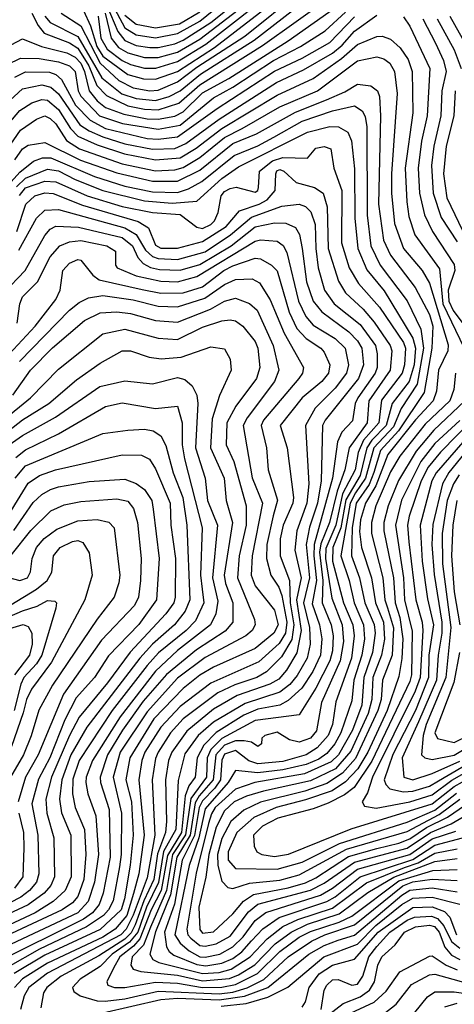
# Model space of a CAD drawing. Extents: x 501367 to 657802, y 482273 to 547541.
# Tile 591 of 656: x 604485 to 606055, y 527044 to 530602. Entities that reach past the tile are written whole.
import ezdxf

# ---------------------------------------------------------------- set-up
doc = ezdxf.new("R2010")
doc.units = 0

msp = doc.modelspace()

# ---------------------------------------------------------------- linework, layer by layer
at = {"layer": '0CON20XD'}
for points in [[(604772.9, 530717.1), (604838.9, 530558.9), (604865, 530527.1), (604905, 530508.9), (604955, 530501), (604985, 530501.5), (605045, 530514.9), (605075, 530527.8), (605175, 530591.6), (605429.3, 530795)], [(604799.4, 530695), (604865, 530572.6), (604905, 530547), (604975, 530535.8), (605055, 530551.5), (605135, 530597.1), (605382.6, 530797.4)], [(604793, 530625), (604814.6, 530534.6), (604841.8, 530501.8), (604875, 530481.6), (604935, 530465.1), (604985, 530465.5), (605055, 530484.4), (605135, 530531), (605453.9, 530776.1)], [(604768, 530615), (604778.3, 530535), (604800.2, 530495), (604855, 530454.3), (604885, 530439.5), (604935, 530427), (604976.5, 530426.5), (605055, 530450.4), (605157.1, 530512.9), (605425, 530722.5)], [(604528.8, 530625), (604551.1, 530581.1), (604573.5, 530553.5), (604665, 530518.6), (604695, 530499.2), (604734.1, 530435), (604763.9, 530363.9), (604798.1, 530328.1), (604875, 530291), (604935, 530278.8), (604985, 530276.6), (605059.8, 530300.2), (605135, 530367), (605361.5, 530508.5), (605605, 530682.8)], [(604574.9, 530614.9), (604595, 530591.2), (604695, 530541.7), (604781.2, 530391.2), (604853.6, 530333.6), (604905, 530316.9), (604975, 530309.6), (605025.1, 530324.9), (605064.8, 530345.2), (605137.9, 530405), (605331.9, 530528.1), (605545, 530694.2)], [(604634.1, 530625), (604705, 530579.5), (604775, 530444.7), (604842.4, 530382.4), (604895, 530355.1), (604955, 530344.7), (604985, 530347.7), (605055, 530377), (605125, 530429.9), (605297.6, 530542.4), (605499.5, 530705)], [(604715.1, 530635), (604740.2, 530580.2), (604762.8, 530505), (604785, 530470.5), (604875, 530404.1), (604932.2, 530387.8), (604975, 530386.7), (605055, 530414.9), (605188.9, 530501.1), (605424.2, 530685)], [(604415, 530491.1), (604495, 530532.4), (604563.8, 530505), (604655, 530482.7), (604685, 530466.9), (604705.1, 530445), (604718.8, 530415), (604736.1, 530345), (604765, 530308.9), (604795, 530285.1), (604860.4, 530260.4), (604945, 530244.2), (604985, 530242.1), (605045, 530252.7), (605075, 530269), (605145, 530337.1), (605240.1, 530389.9), (605454.9, 530525.1), (605642.1, 530657.9)], [(604435, 530296.7), (604495, 530352.5), (604565, 530366.4), (604597.6, 530357.6), (604625, 530333.4), (604702.1, 530222.1), (604735, 530199.9), (604785, 530178.4), (604865, 530153.6), (604965, 530133.8), (605045, 530136.8), (605085, 530154.9), (605205, 530242), (605412.5, 530375), (605509.8, 530420.2), (605615, 530481.4), (605649.9, 530510.1), (605695, 530560.1), (605775, 530618.2)], [(604686.6, 530293.4), (604738.8, 530238.8), (604795, 530209.2), (604945, 530172.5), (604985, 530169.9), (605055, 530178), (605198.5, 530281.5), (605405, 530416.4), (605505, 530463.1), (605605, 530519), (605695, 530611.8)], [(604865, 530617.7), (604905, 530585.3), (604975, 530572.1), (605062.5, 530587.5), (605135, 530629.9)], [(605499.6, 530505), (605588.9, 530561.1), (605661.4, 530628.6)], [(605872, 530612), (605895, 530578.9), (605967.1, 530425), (605957.5, 530255), (605936.8, 530163.2), (605924.4, 530065), (605929.4, 529975), (605947.2, 529897.2), (605976.6, 529836.6), (606055, 529717.5), (606057.6, 529695), (606032.7, 529625), (606035.8, 529585), (606050.9, 529550.9), (606093.3, 529495)], [(606039.4, 530615), (606100.1, 530505)], [(605940.9, 530605), (605986.9, 530516.9), (606016, 530455), (606026, 530415), (606009.6, 530345), (606007, 530255), (605981.2, 530145), (605972.3, 530075), (605978.7, 529975), (606007.3, 529887.3), (606065, 529798.7)], [(605993.6, 530605), (606055, 530492.5), (606080, 530425)], [(604418.9, 530195), (604485, 530274.1), (604528.2, 530301.8), (604565, 530312.9), (604585, 530311), (604625, 530277.8), (604668.2, 530208.2), (604695, 530180.6), (604765, 530149.4), (604863.3, 530116.7), (604975, 530094.9), (605065, 530103.3), (605121.9, 530138.1), (605215, 530208.9), (605415, 530329.4), (605545, 530389.2), (605647.9, 530462.1), (605705, 530511.7), (605775, 530541), (605795, 530542), (605825, 530531.4), (605859.9, 530499.9), (605888.3, 530458.3), (605903.2, 530415), (605905.1, 530265), (605877.3, 530065), (605883.5, 529943.5), (605891.2, 529891.2), (605913, 529825), (606001.8, 529701.8), (606013.5, 529575), (606090.5, 529415)], [(604439.9, 530440.1), (604487.3, 530462.7), (604555, 530462), (604625, 530449.5), (604664.8, 530435), (604685.6, 530415), (604695.3, 530345), (604704.9, 530325), (604772.9, 530255), (604856.5, 530226.5), (604985, 530206.5), (605065, 530221), (605185, 530319.3), (605255, 530358.2), (605401.5, 530455), (605499.6, 530505)], [(604425.9, 530114.1), (604487.7, 530202.3), (604545, 530242.3), (604575, 530254), (604594.7, 530245), (604615, 530225.2), (604653.8, 530165), (604700.2, 530135), (604855, 530080.9), (604975, 530055.5), (605045, 530059), (605075, 530067.8), (605135, 530103.5), (605225, 530176.7), (605288.1, 530208.1), (605425, 530287.1), (605560.4, 530345), (605705, 530453.6), (605775, 530468.2), (605800.9, 530460.9), (605822, 530445), (605838.6, 530415), (605849.2, 530335), (605827.6, 530045), (605828.1, 529975), (605839.4, 529865), (605871.2, 529775), (605938.9, 529695), (605965, 529650), (606033.3, 529426.7), (606031.2, 529405), (605998.3, 529335), (605991, 529259), (605978.9, 529225), (605914.6, 529155.4), (605815, 529030.8), (605772.1, 528917.9), (605734.3, 528855), (605716.5, 528795), (605712.8, 528752.8), (605719.3, 528695), (605755.3, 528585), (605770.7, 528495), (605799.2, 528425), (605803.4, 528363.4), (605792.5, 528305), (605760.2, 528225), (605757.1, 528145), (605743.8, 528095), (605680.9, 527959.1), (605625.3, 527894.7), (605535, 527851.2), (605365.4, 527814.6), (605304.4, 527795.6), (605260, 527775), (605225, 527742.7), (605195, 527684.3), (605168.4, 527585), (605157.2, 527502.8), (605132, 527395), (605135, 527314.6), (605145, 527301.5), (605185, 527305.7), (605255, 527370.6), (605293, 527417), (605328.9, 527441.1), (605455, 527464.6), (605517.2, 527482.8), (605555, 527500.5), (605672.5, 527577.6), (605775, 527606.7), (605855, 527626.2), (605895, 527642.3), (605955, 527682.3), (606030.2, 527719.8), (606095, 527764.6)], [(604466.4, 530393.6), (604505, 530414), (604591.8, 530411.8), (604615, 530403.3), (604636, 530386), (604686.6, 530293.4)], [(604467.5, 530095), (604495, 530134.8), (604515, 530148.1), (604575, 530158.4), (604704.7, 530094.7), (604835, 530048.2), (604965, 530018.4), (605055, 530018.4), (605135, 530057.8), (605255, 530154.7), (605340.6, 530189.4), (605481.7, 530268.3), (605592.7, 530312.7), (605659, 530341), (605705, 530368.4), (605753, 530363), (605777.8, 530345), (605784.3, 530324.3), (605788.6, 530255), (605781.3, 529935), (605799.6, 529805), (605825, 529750.7), (605913.8, 529633.8), (605965, 529536.8), (605977.8, 529495), (605973.9, 529415), (605945.7, 529254.3), (605853.5, 529116.5), (605787.9, 529045), (605764, 528966), (605747.5, 528922.5), (605700.3, 528855), (605685.8, 528765.8), (605683.9, 528665), (605712.8, 528585), (605731.2, 528495), (605765.8, 528415.8), (605769.5, 528385), (605759.3, 528315), (605728, 528225), (605721, 528125), (605686.9, 528035), (605636.3, 527945), (605610.1, 527919.9), (605513.6, 527876.4), (605334.8, 527845.2), (605265, 527821.7), (605191.4, 527755), (605177.5, 527732.5), (605167, 527697), (605122.7, 527517.3), (605088.3, 527315), (605091.9, 527295), (605102.6, 527282.6), (605135, 527256.8), (605155, 527253.4), (605195, 527262.1), (605245, 527289.5), (605311.6, 527378.4), (605345, 527406), (605535, 527455.9), (605585, 527481.6), (605695, 527557.8), (605885, 527608.3), (605968.8, 527665), (606043.7, 527696.3), (606144.5, 527755.5)], [(606058, 530345), (606053.7, 530255), (606025.5, 530145), (606016.6, 530045), (606028.4, 529958.4), (606099.6, 529809.6)], [(604453.8, 530016.2), (604485, 530051.4), (604535, 530090.8), (604566.9, 530103.1), (604597, 530103), (604755.2, 530035.2), (604865, 530000.9), (604965, 529980.3), (605055, 529977.1), (605095, 529991.1), (605142.4, 530017.6), (605259.2, 530110.8), (605345, 530145.8), (605402.7, 530177.3), (605505, 530234.9), (605615, 530272.9), (605695, 530290.3), (605722.2, 530272.2), (605732.4, 530252.4), (605739.4, 530215), (605740.3, 529895), (605753.7, 529785), (605787, 529715), (605885, 529586.2), (605933.8, 529483.8), (605943.6, 529415), (605921.3, 529285), (605863.4, 529196.6), (605835, 529131), (605764.8, 529055.2), (605734.2, 528945), (605697.9, 528892.1), (605679.3, 528855), (605645.3, 528665), (605675.1, 528575.1), (605693, 528495), (605726.8, 528415), (605731.1, 528365), (605721.5, 528305), (605692.5, 528215), (605685, 528141.1), (605645, 528024.8), (605623.8, 527985), (605595, 527949.9), (605565, 527929.5), (605519.7, 527910.3), (605435, 527890.9), (605345, 527880.7), (605265, 527888.8), (605238, 527845), (605155, 527750.7), (605132.5, 527645), (605097, 527545), (605044.9, 527295), (605064.6, 527265), (605097.1, 527237.1), (605135, 527215.8), (605155, 527214), (605207.9, 527225), (605255, 527251), (605291.9, 527288.1), (605335, 527347.2), (605374, 527376), (605571.2, 527438.8), (605615, 527463.4), (605705, 527531.7), (605894.9, 527585), (605975, 527642), (606060.1, 527669.9)], [(604472.6, 529997.4), (604505, 530029.5), (604585, 530061.2), (604625, 530055.9), (604685, 530023.9), (604785, 529984.7), (604935, 529946.8), (605035, 529938.5), (605124.2, 529945.8), (605215, 530027.6), (605275, 530069.6), (605524.1, 530195), (605605, 530216.3), (605636.7, 530215), (605670, 530195), (605683.8, 530163.8), (605695, 530062.5), (605696, 529885), (605706.9, 529775), (605738.5, 529698.5), (605801.7, 529621.7), (605905, 529451.6), (605914.8, 529415), (605910, 529355), (605892, 529295), (605830.9, 529215), (605809, 529135), (605757.3, 529082.7), (605739.1, 529055), (605714.8, 528955), (605663.6, 528866.4), (605644.6, 528765.4), (605616.2, 528695), (605615, 528644.9), (605654.9, 528495), (605688.4, 528415), (605693.6, 528375), (605683.2, 528295), (605627, 528137)], [(604484, 529966), (604505, 529994.5), (604575, 530018.1), (604615, 530015.6), (604728.9, 529965), (604855, 529926.9), (604965, 529905.1), (605065, 529897.7), (605125, 529852), (605145, 529847.7), (605175, 529861.6), (605188.4, 529875), (605202, 529905), (605212.3, 529965), (605225, 529981), (605245, 529992.2), (605267.1, 529997.1), (605335, 529978.4), (605345.2, 529985), (605347.8, 529995), (605351.2, 530055), (605397.9, 530092.1), (605435, 530104.5), (605525, 530101.2), (605555, 530137.5), (605585, 530143.8), (605609.4, 530135), (605620.3, 530065), (605648.5, 529985), (605647.9, 529795), (605675.5, 529705.5), (605708.8, 529648.8), (605785, 529563), (605871.1, 529435), (605878.8, 529415), (605875.5, 529355), (605867.1, 529325), (605792.4, 529227.6), (605782.1, 529145), (605727.4, 529082.6), (605708.1, 529038.1), (605696.4, 528975), (605651, 528889), (605626.4, 528775), (605591.4, 528691.4), (605589.7, 528655), (605612.1, 528512.1), (605649.3, 528415), (605655.3, 528355.3), (605643.1, 528285), (605574.9, 528135), (605557.7, 528032.3), (605535, 528006.1), (605495, 527991.7), (605459.7, 527999.8), (605415, 528026.8), (605370, 528015), (605360, 528005), (605358, 527985), (605345, 527976), (605321.7, 527991.7), (605295.7, 527995.7), (605265, 527995.9), (605225, 527980.8), (605192.8, 527945), (605183.8, 527855), (605132.8, 527797.2), (605118.5, 527771.5), (605100.1, 527655), (605051.9, 527575), (605030, 527440), (604975, 527305.6), (604954.5, 527225), (604965.3, 527205.3), (604987.5, 527195), (605145, 527155.3), (605205, 527159.3), (605248.7, 527171.3), (605317.9, 527215), (605379.2, 527280.8), (605435.8, 527325), (605489.8, 527350.2), (605615, 527390.7), (605737.6, 527482.4), (605875, 527538.1), (605924.3, 527555.7), (605985, 527589.7), (606065, 527605.6)], [(604473.8, 529836.2), (604506.4, 529935), (604538.8, 529965), (604575, 529976.5), (604605, 529973.3), (604712, 529932), (604913.2, 529873.2), (604950.1, 529850.1), (604975, 529786.8), (604995, 529776.8), (605055, 529776.6), (605145, 529800.4), (605230.4, 529855), (605278.5, 529911.5), (605350, 529935), (605378.8, 529951.2), (605407.5, 529985), (605409.6, 530045), (605414, 530056), (605425, 530060.4), (605438.8, 530055), (605483.4, 530013.4), (605550, 529995), (605580.8, 529975), (605596, 529926), (605599.3, 529775), (605637, 529657), (605661.7, 529615), (605725.9, 529555.9), (605765, 529509), (605823.8, 529425), (605829.6, 529405), (605823.6, 529335), (605746.4, 529225), (605740.2, 529145), (605675.6, 529055), (605659.6, 528975), (605631.3, 528898.7), (605604.6, 528785), (605572.2, 528707.8), (605568.1, 528678.1), (605579.9, 528575), (605577.2, 528495), (605610.1, 528415), (605617.3, 528375), (605615, 528321.4), (605605.1, 528284.9), (605555, 528186.8), (605495, 528089.6), (605335, 528069.2), (605215, 528004.9), (605175.4, 527964.6), (605161.6, 527935), (605159.4, 527865), (605103, 527787), (605083.6, 527656.4), (605037.3, 527585), (605014.6, 527455.4), (604957.6, 527322.4), (604931.9, 527258.1), (604891, 527215), (604885.6, 527185), (604895, 527171.3), (604922.9, 527162.9), (605055, 527149.1), (605145, 527129.2), (605242.3, 527137.7), (605275, 527150.2), (605333.7, 527186.3), (605407.9, 527262.1), (605465.2, 527304.8), (605525, 527333.2), (605638.7, 527371.3), (605742.7, 527447.3), (605836.1, 527503.9), (605985, 527559.6), (606065, 527571.1)], [(604481.4, 529768.6), (604545, 529884.2), (604575, 529913.7), (604625, 529916.4), (604865, 529850.2), (604905, 529825.1), (604938.7, 529768.7), (604965, 529746.3), (604985, 529738.5), (605055, 529734.9), (605155, 529763.4), (605245.8, 529824.2), (605322.2, 529887.8), (605431.7, 529928.3), (605495, 529935.2), (605516.9, 529926.9), (605537.1, 529907.1), (605552.1, 529862.1), (605554.2, 529775), (605563.6, 529705), (605585.8, 529625), (605620.6, 529575), (605715, 529501), (605770, 529425), (605776.7, 529395), (605776.6, 529345), (605769.5, 529325), (605706, 529235), (605697.2, 529215), (605687.8, 529152.2), (605648.2, 529111.8), (605633.4, 529076.6), (605614.6, 528944.6), (605548.5, 528705), (605547, 528665), (605556.6, 528575), (605541, 528491), (605568.1, 528415), (605575.9, 528365), (605571, 528305), (605543.5, 528246.5), (605504.3, 528185.7), (605455, 528141.5), (605424.6, 528125.4), (605345, 528109.8), (605295, 528088.9), (605194.5, 528025.5), (605149.9, 527980.1), (605125.8, 527935), (605118.3, 527865), (605096.3, 527833.7), (605082.5, 527797.5), (605069.2, 527665), (605018.3, 527581.7), (604995.2, 527455), (604959.1, 527385), (604919.2, 527280.8), (604896.3, 527253.7), (604846.1, 527215), (604824.1, 527175), (604799.6, 527125), (604803.6, 527113.6), (604826.7, 527105), (604865, 527104.1), (604975.7, 527124.3), (605055, 527120.1), (605145, 527104.4), (605215, 527105.7), (605264.2, 527115.8), (605344.5, 527155.5), (605424.6, 527235), (605495, 527285.9), (605535, 527307.5), (605638.8, 527341.2), (605685, 527362.9), (605855, 527490), (605977, 527527), (606065, 527531.2)], [(604425.8, 529614.2), (604504.4, 529695), (604575, 529822.5), (604595, 529844.8), (604615, 529855.9), (604697.4, 529852.6), (604855, 529814.5), (604892, 529785), (604912, 529742), (604930.4, 529720.4), (604956.7, 529706.8), (604989.4, 529699.4), (605065, 529696.5), (605135, 529717.5), (605249.3, 529785), (605335, 529853.4), (605405, 529868.3), (605446.6, 529866.6), (605480.9, 529850.9), (605496, 529826), (605505.4, 529774.6), (605521.4, 529655), (605545.1, 529585.1), (605576.8, 529546.8), (605673.8, 529473.8), (605705, 529441.9), (605721.1, 529415), (605727.4, 529355), (605709.2, 529305), (605588.5, 529155), (605578.8, 529135), (605574.5, 528935), (605560.9, 528855), (605532.2, 528767.8), (605520.3, 528705), (605532.4, 528585), (605510, 528495), (605531.9, 528405), (605534.1, 528345), (605523.6, 528295), (605487.7, 528232.3), (605460.6, 528199.4), (605425, 528172), (605298.8, 528131.2), (605185, 528063), (605130.1, 528015), (605081.4, 527948.6), (605057.7, 527852.3), (605048.9, 527675), (605004.4, 527595.6), (604986.4, 527483.6), (604943.2, 527395), (604910.9, 527305), (604881.6, 527268.4), (604819.2, 527225), (604775, 527180.8), (604703, 527135), (604675.8, 527105), (604679.6, 527089.6), (604702.7, 527075), (604765, 527056.4), (604793.3, 527055), (604865, 527063.8), (604985, 527091.9), (605205, 527081.8), (605255, 527087.7), (605306.9, 527103.1), (605366.3, 527133.7), (605454.9, 527215.1), (605538.5, 527271.5), (605587.5, 527295), (605695, 527331.2), (605868.7, 527471.4), (605905, 527485.9), (605975, 527496.6), (606065, 527490.8)], [(604475.2, 529505), (604484.8, 529575), (604495, 529600), (604548.3, 529655), (604594.5, 529745.5), (604629.7, 529785), (604665, 529799.4), (604705, 529803.9), (604800, 529785), (604830.5, 529765), (604830.5, 529715), (604836.5, 529705), (604905.8, 529675.8), (604995, 529657.2), (605055, 529654.5), (605125, 529673.4), (605335, 529801.3), (605355, 529806), (605415, 529801.2), (605436.2, 529786.2), (605450.1, 529760.1), (605492.4, 529585), (605519.1, 529529.1), (605545, 529498.5), (605625, 529450.4), (605660.2, 529415), (605672.5, 529355), (605665.7, 529325), (605625, 529270), (605551.9, 529198.1), (605517.8, 529135), (605529.7, 528925), (605522, 528855), (605486.2, 528755), (605479.4, 528685), (605502, 528585), (605484.7, 528505), (605501.8, 528395), (605486.2, 528313.8), (605448.7, 528251.3), (605421.5, 528218.5), (605388.8, 528201.2), (605270.6, 528159.4), (605185, 528110.7), (605088.6, 528031.4), (605034.4, 527955), (605022.4, 527925), (605010.9, 527855), (605014.9, 527704.9), (605010.9, 527665), (604982.4, 527587.6), (604969, 527495), (604932.6, 527417.4), (604901.6, 527331.6), (604887.3, 527302.7), (604865, 527279.8), (604770.7, 527219.3), (604634.8, 527145), (604582.2, 527105), (604570.7, 527085), (604561, 527031)], [(604446.5, 529393.5), (604540.5, 529495), (604615, 529590.4), (604631, 529625), (604640, 529695), (604665, 529721.9), (604694.8, 529735.2), (604705, 529733.4), (604749.2, 529679.2), (604772.2, 529662.2), (604927.4, 529627.4), (604995, 529614.2), (605075, 529615.3), (605145, 529636.9), (605222.6, 529695), (605255, 529712.1), (605335, 529739.7), (605355, 529738), (605394.6, 529715), (605415, 529693.8), (605458.9, 529545), (605486.3, 529486.3), (605519.7, 529449.7), (605573.3, 529415), (605585, 529400.5), (605605.7, 529355), (605600.4, 529325), (605576.5, 529295), (605505.6, 529235), (605426.1, 529135), (605450.7, 529055), (605473.7, 528875), (605471.1, 528855), (605436.7, 528775), (605425.8, 528725.8), (605426, 528665), (605459.4, 528575), (605462, 528495), (605475.8, 528415), (605467.9, 528362.1), (605430.4, 528299.6), (605376, 528245), (605341.9, 528225), (605261.8, 528198.2), (605200.6, 528169.4), (605075, 528075.1), (605029.4, 528025), (604984.6, 527955), (604975, 527932.2), (604963.1, 527855), (604973.4, 527655), (604945, 527501.2), (604895, 527365.7), (604869.3, 527315), (604850, 527295), (604585, 527156.9), (604517, 527105), (604500.1, 527075), (604487.7, 527025)], [(604483.8, 529366.2), (604665, 529552.3), (604699.5, 529580.5), (604733.3, 529596.7), (604785, 529604.9), (604895, 529590.1), (604985, 529566.7), (605055, 529564), (605154.1, 529595.9), (605225, 529644.6), (605265, 529662.7), (605325, 529665.6), (605351.2, 529651.2), (605389.2, 529589.2), (605439.7, 529469.7), (605510.3, 529345), (605506.2, 529325), (605493, 529305), (605365.8, 529155), (605356.8, 529135), (605376.7, 529055), (605382.2, 528975), (605415.6, 528865.6), (605400.5, 528809.5), (605377.1, 528705), (605375.9, 528655), (605391.6, 528595), (605420.9, 528550.9), (605431.7, 528521.7), (605449.9, 528425), (605444.8, 528385), (605422.6, 528347.4), (605348.5, 528281.5), (605175, 528204.6), (605065, 528119.6), (604994.4, 528045), (604937.2, 527955), (604925.6, 527925), (604915.4, 527855), (604934.9, 527655), (604915.2, 527514.8), (604895.9, 527444.1), (604871.2, 527365), (604829.4, 527315), (604785, 527286), (604585, 527192.8), (604495, 527136.4), (604465.4, 527105)], [(604459.7, 529245), (604524, 529335), (604603.6, 529416.4), (604718.9, 529515), (604775, 529543.1), (604835, 529545.7), (604885, 529540.1), (604975, 529515.1), (605055, 529509), (605174, 529556), (605225, 529584.2), (605265, 529595.9), (605315, 529576.2), (605342.8, 529552.8), (605400.4, 529425), (605421.1, 529335), (605405.1, 529294.9), (605306.3, 529163.7), (605292.7, 529135), (605325, 528946.5), (605362, 528855), (605324.6, 528665), (605321.4, 528595), (605335, 528556.2), (605405, 528468.5), (605418.9, 528415), (605402.8, 528385), (605335, 528329.2), (605185, 528262.4), (605135, 528233.1), (605075.8, 528185), (604969.7, 528075), (604882, 527935), (604867.6, 527855), (604888.4, 527775), (604895.1, 527654.9), (604883.9, 527546.1), (604863.4, 527425), (604850.9, 527385), (604775, 527314.3), (604575, 527221.4), (604465.1, 527155)], [(604425, 529155.1), (604523.9, 529235), (604625, 529338.8), (604785, 529466.7), (604865, 529483.8), (604985, 529450.8), (605055, 529446.1), (605145, 529490.2), (605215, 529514.1), (605245, 529517.5), (605265, 529513.8), (605291.3, 529495), (605335, 529438.7), (605344.8, 529415), (605352.1, 529345), (605340, 529305), (605265.1, 529204.9), (605232.7, 529145), (605231, 529065), (605258.3, 529005), (605303.2, 528845), (605303, 528775), (605277.7, 528665), (605271.2, 528585), (605332.7, 528435), (605335.7, 528415), (605324.2, 528395), (605301.4, 528375), (605155, 528296.6), (605055, 528222), (604945, 528100.6), (604848, 527955), (604822.2, 527865), (604852.9, 527735), (604851.7, 527585), (604845, 527540.6), (604822.2, 527417.8), (604805.6, 527385), (604786.8, 527365), (604725.7, 527324.3), (604556.3, 527243.7), (604441.4, 527178.6)], [(604416, 529095), (604495, 529155.7), (604589.8, 529215), (604689.9, 529300.1), (604775, 529360.5), (604855, 529404.7), (604885.2, 529405.2), (604952.2, 529382.2), (604996.1, 529376.1), (605067.7, 529382.3), (605175, 529420), (605225, 529411.9), (605245.3, 529375.3), (605248.2, 529335), (605206.7, 529243.3), (605180.1, 529159.9), (605174, 529055), (605222.9, 528945), (605230.9, 528865), (605253, 528785), (605223.6, 528595), (605228, 528565), (605254.3, 528495), (605254.8, 528425), (605227.3, 528392.7), (605123.5, 528325), (605014.9, 528235.1), (604931.1, 528138.9), (604855.9, 528035), (604801.6, 527945), (604775.4, 527865), (604776.6, 527845), (604807.4, 527747.4), (604811.1, 527575), (604786.6, 527445), (604771.4, 527405), (604747.4, 527375), (604715, 527352.1), (604396.6, 527193.4)], [(604435, 529056.7), (604495, 529099.1), (604613.9, 529166.1), (604773.8, 529276.2), (604865, 529296.9), (604965, 529285.7), (605055, 529308.7), (605081.3, 529301.3), (605108.4, 529278.4), (605124.5, 529244.5), (605128, 529215), (605120.4, 529055), (605154.8, 528945), (605163.1, 528865), (605199, 528775), (605180.8, 528585), (605200.6, 528500.6), (605193.6, 528455), (605174.5, 528415), (605055, 528322.9), (604975, 528247.6), (604847.3, 528082.7), (604748.2, 527925), (604724.3, 527865), (604723, 527845), (604730.5, 527805), (604759.4, 527725), (604769.9, 527585), (604754.7, 527485), (604731.8, 527415), (604695, 527374.2), (604412, 527242)], [(606059.8, 529325), (606053.3, 529265), (606039.1, 529225), (605950.2, 529139.8), (605858.6, 529025), (605825, 528968.4), (605771.9, 528845), (605755.8, 528785), (605756.3, 528745), (605796.5, 528585), (605804.6, 528505), (605813.5, 528476.5), (605835.3, 528404.7), (605830.2, 528305), (605795.6, 528215), (605790.7, 528145), (605778.6, 528105), (605698.3, 527931.7), (605650.7, 527879.3), (605595, 527841.8), (605515, 527814.4), (605355, 527774.3), (605294.2, 527745.8), (605247.4, 527705), (605215, 527642.6), (605198.9, 527585), (605200.5, 527545), (605215, 527489.1), (605236.5, 527466.5), (605255, 527462.5), (605315, 527482), (605425, 527492.9), (605495, 527511.5), (605665.5, 527604.5), (605885, 527667.8), (606000.7, 527729.3), (606075, 527785)], [(606093.1, 529225), (605981, 529119), (605917.4, 529042.6), (605853.8, 528936.2), (605815.8, 528845), (605799.9, 528785), (605800, 528755), (605835.1, 528584.9), (605841.5, 528495), (605858.3, 528441.7), (605869.5, 528365), (605866.1, 528293.9), (605855, 528228.5), (605812, 528105), (605742.9, 527955), (605706.7, 527895), (605661.9, 527848.1), (605614.2, 527815.8), (605517.4, 527782.6), (605411.4, 527755), (605330.5, 527719.5), (605269.3, 527665), (605238, 527595), (605238.3, 527565), (605265, 527534.8), (605415, 527532.1), (605505, 527557.4), (605640.2, 527625), (605885, 527701.5), (605985, 527745.9), (606063, 527807)], [(606187.6, 529225), (606005, 529039.5), (605960.8, 528985), (605935.1, 528935), (605892.3, 528807.7), (605885.6, 528775), (605890.4, 528715), (605915.8, 528505), (605938.4, 528425), (605941.2, 528395), (605931.6, 528225), (605913.5, 528175), (605759.4, 527865), (605742, 527808), (605722.7, 527775), (605730.3, 527760.3), (605772.4, 527752.4), (605895, 527776), (605975, 527800.4), (606045.9, 527854.1), (606175, 527926.9)], [(604470, 529020), (604505, 529047.4), (604625, 529105.9), (604795, 529203.8), (604855, 529217), (604975, 529196.9), (605055, 529205.6), (605071.1, 529145), (605072.1, 529065), (605080.1, 529015), (605143.9, 528766.1), (605137.7, 528595), (605144.1, 528544.1), (605150, 528495), (605119.9, 528430.1), (605086.2, 528395), (604986.4, 528313.6), (604945, 528268.6), (604819.3, 528105), (604700, 527925), (604676.9, 527856.9), (604675.4, 527805), (604685, 527755.4), (604718.5, 527675), (604723.3, 527585), (604716.5, 527495), (604695, 527433), (604675, 527410.3), (604638.4, 527385), (604362.8, 527257.2)], [(606075, 529153.4), (605985, 529070.1), (605934.3, 529005), (605864.9, 528865.1), (605842.1, 528775), (605871.8, 528585), (605875.7, 528505), (605902.6, 528392.6), (605900.4, 528235), (605895, 528210.2), (605757.5, 527922.5), (605692.8, 527827.2), (605658.8, 527801.2), (605599.3, 527770.7), (605545, 527749.8), (605416.8, 527716.8), (605362.4, 527687.6), (605329.3, 527655), (605331.9, 527615), (605341.5, 527595), (605359.2, 527585), (605405, 527578.2), (605456.4, 527586.4), (605682.5, 527677.5), (605975, 527768.6), (606055, 527830.7), (606175, 527898.6)], [(604468.4, 528945), (604505, 528990.1), (604785, 529106.2), (604875, 529119), (604935, 529121.7), (604966.5, 529116.5), (604995, 529097.6), (605012.8, 529062.8), (605039.7, 528965), (605073.8, 528875), (605089, 528775), (605099.2, 528505), (605082.9, 528465), (605044.2, 528415.7), (604964.4, 528345.6), (604918.5, 528295), (604726.7, 528045), (604669.9, 527945), (604636.8, 527855), (604628.3, 527785), (604635.9, 527735.9), (604668.8, 527655), (604670.1, 527505), (604648.5, 527455), (604605.2, 527415), (604540.2, 527375), (604219.8, 527225)], [(606085.7, 529075), (605989.2, 528965), (605974.3, 528935), (605931.4, 528775), (605938.6, 528645), (605958.8, 528508.8), (605979.6, 528415), (605963.3, 528305), (605961.6, 528225), (605914.7, 528105.3), (605833.5, 527946.5), (605802, 527855), (605807.6, 527837.6), (605822, 527822), (605871.6, 527811.6), (605905, 527813.6), (605965, 527831.9), (605998.1, 527851.9), (606181, 527959)], [(606124.9, 529075.1), (606034.8, 528965.2), (606012.7, 528925), (605977.6, 528777.6), (605974.1, 528705), (605982.5, 528597.5), (606010.1, 528425), (606010.3, 528385), (605996.6, 528305), (605990.3, 528215), (605926.3, 528065), (605866.4, 527935), (605872.5, 527865), (605905, 527855.2), (605975, 527877.5), (606075, 527922.7)], [(604415.4, 528764.6), (604515, 528927.3), (604555.8, 528954.2), (604614.4, 528975), (604855, 529029.3), (604925, 529028.2), (604953.5, 529013.5), (604975, 528978.5), (605028.1, 528855), (605030.5, 528775), (605047.4, 528655), (605046.7, 528515), (605041.8, 528495), (605012.5, 528455), (604883.9, 528316.1), (604802.2, 528205), (604698.9, 528081.1), (604664.4, 528015.6), (604599.9, 527865), (604579.4, 527785), (604582.5, 527735), (604607.9, 527645), (604610.3, 527505), (604596.9, 527473.1), (604572.8, 527445), (604515, 527403.4), (604225, 527268.3)], [(604463.8, 528756.2), (604533.2, 528856.8), (604564.4, 528885.6), (604596.4, 528903.6), (604625, 528913.8), (604735, 528932.5), (604865, 528941.7), (604905, 528926.4), (604935, 528904.3), (604961.9, 528865), (604966.6, 528833.4), (604988.3, 528655), (604979.5, 528505), (604915, 528416.7), (604805, 528303), (604755.2, 528225), (604688.8, 528151.2), (604647.6, 528072.4), (604593.2, 527935), (604552.1, 527857.9), (604528.2, 527768.2), (604550.4, 527655), (604554, 527515), (604544.9, 527485), (604520.5, 527455), (604488.7, 527431.3), (604370.7, 527370.7)], [(606072.6, 528957.4), (606052.7, 528925), (606029.8, 528865), (606011.8, 528745), (606012.1, 528635), (606042, 528405), (606024.9, 528225.1), (605953, 528055), (605942.2, 528015), (605936.7, 527945), (605948.2, 527935), (605975, 527928.1), (606055, 527943.9), (606174.2, 528015.8)], [(604453.2, 528666.8), (604524.3, 528755.7), (604596.5, 528826.5), (604645, 528848.5), (604705, 528860.5), (604835, 528871), (604875, 528861.6), (604895.7, 528835.7), (604910.3, 528785), (604923.5, 528655), (604921.2, 528575), (604913.4, 528515), (604899.6, 528485), (604779.7, 528360.3), (604642.4, 528165), (604551.6, 527945), (604505.4, 527864.6), (604479.5, 527775)], [(606063.7, 528865), (606049.4, 528775), (606044.6, 528665), (606055, 528534.3), (606074.6, 528415)], [(604435, 528588.4), (604485, 528575.2), (604512.5, 528585), (604523.3, 528606.7), (604529.5, 528655), (604545.2, 528695), (604572.9, 528727.1), (604619.2, 528760.7), (604695, 528791.4), (604765, 528796.2), (604806.1, 528786.1), (604825.7, 528765.7), (604846.1, 528595), (604843.3, 528566.7), (604826.4, 528515), (604764.7, 528435.3), (604602.5, 528197.5), (604553.3, 528106.7), (604525.9, 528014.1), (604498.8, 527945), (604451.8, 527865)], [(604452.3, 528487.7), (604545, 528544.3), (604583.3, 528575), (604601.1, 528605), (604606.2, 528665), (604630.3, 528695), (604675, 528716.6), (604695, 528719.5), (604712.9, 528712.9), (604735.6, 528675), (604746.5, 528595), (604720.3, 528505), (604599.2, 528280.8), (604527.4, 528182.6), (604509.5, 528145), (604497.1, 528097.1), (604454.5, 527975)], [(604305, 528384.3), (604495, 528466), (604547.5, 528482.5), (604585, 528503.4), (604611.1, 528501.1), (604617.9, 528495), (604615.4, 528475.4), (604564.2, 528305), (604545.3, 528274.7), (604499, 528225), (604488.7, 528201.3), (604464.8, 528105.2)], [(604425, 528394.6), (604496.9, 528416.9), (604515, 528409.7), (604528.4, 528385), (604529.6, 528345), (604520.1, 528305), (604466, 528234)], [(606073.3, 528315), (606052.9, 528207.1), (605984.6, 528025), (605995, 528004.8), (606055, 527989.7), (606165.7, 528044.3)], [(605627, 528137), (605614.9, 528055), (605599.2, 528015), (605559, 527971), (605520, 527945), (605435, 527921.2), (605345, 527912.5), (605313.1, 527923.1), (605265, 527960.9), (605225, 527947.4), (605215, 527926.4), (605210.3, 527855), (605190, 527825), (605145, 527779.3), (605132.7, 527755), (605116.7, 527653.3), (605071.8, 527565), (605043.9, 527406.1), (605007.3, 527305), (605015, 527251.5), (605024.2, 527234.2), (605041.3, 527221.3), (605125, 527187.2), (605156.8, 527183.2), (605215, 527192.5), (605255, 527209.1), (605287, 527233), (605322.7, 527272.7), (605363.2, 527316.8), (605422.2, 527357.8), (605595, 527415.4), (605625, 527432.5), (605714.8, 527505), (605905, 527567.6), (605985, 527618.5), (606084.3, 527645.7)], [(604482, 527735), (604498.8, 527665), (604499, 527609), (604495.7, 527505), (604466, 527464)], [(604785, 527012.7), (604995, 527061.2), (605055, 527065.7), (605205, 527059.5), (605297.3, 527072.7), (605381, 527105), (605529.7, 527225), (605585, 527256.1), (605635, 527275.3), (605695, 527293.7), (605865, 527438.5), (605895, 527455.9), (605975, 527464.4), (606065, 527450.5)], [(605213, 527037), (605303.1, 527046.9), (605380.9, 527069.1), (605453.6, 527106.4), (605584.1, 527215), (605705, 527260.6), (605771.4, 527328.6), (605865.6, 527404.4), (605905, 527427.2), (605975, 527431), (606074.8, 527405.2)], [(605505, 527033.1), (605517, 527053), (605530.8, 527105), (605566.5, 527153.5), (605615, 527185.6), (605695, 527207.2), (605780.5, 527305), (605905, 527393.2), (605975, 527396.5), (606019.3, 527379.3), (606038.9, 527358.9), (606063, 527295)], [(605635, 527133.3), (605685, 527113.4), (605705, 527116.3), (605724.1, 527145), (605746.5, 527215), (605775, 527253), (605822.4, 527305), (605885, 527348.4), (605911.1, 527358.9), (605972.9, 527362.9), (605994.3, 527354.3), (606017.2, 527327.2), (606045, 527270.4), (606075, 527246.3)], [(605573.5, 526985), (605653.7, 527046.3), (605715, 527070.7), (605748.4, 527095), (605767.3, 527125), (605779, 527185), (605792.7, 527215), (605841.4, 527258.6), (605875.2, 527305), (605915, 527323.8), (605965, 527330.3), (605984.1, 527325), (606000.3, 527305), (606020.6, 527250.6), (606045, 527221.6), (606075, 527206.3)], [(605596.7, 526973.3), (605765, 527051.9), (605809, 527091), (605858.6, 527161.4), (605965, 527217.5), (605975, 527219.3), (606025.2, 527185.2), (606065, 527168.1)], [(605573.6, 527025), (605585.2, 527095), (605595, 527113.2), (605615, 527132), (605635, 527133.3)], [(605800.9, 527009.1), (605845.4, 527044.6), (605900.5, 527115), (605965, 527150.3), (605985, 527152.4), (606145, 527108.2)], [(605886.6, 526983.4), (605958.6, 527071.4), (605985, 527089.4), (606055, 527088.5), (606165, 527072.7)], [(606021.4, 527035), (606065, 527048.4)]]:
    msp.add_lwpolyline(points, dxfattribs=at)

doc.saveas('drawing.dxf')
